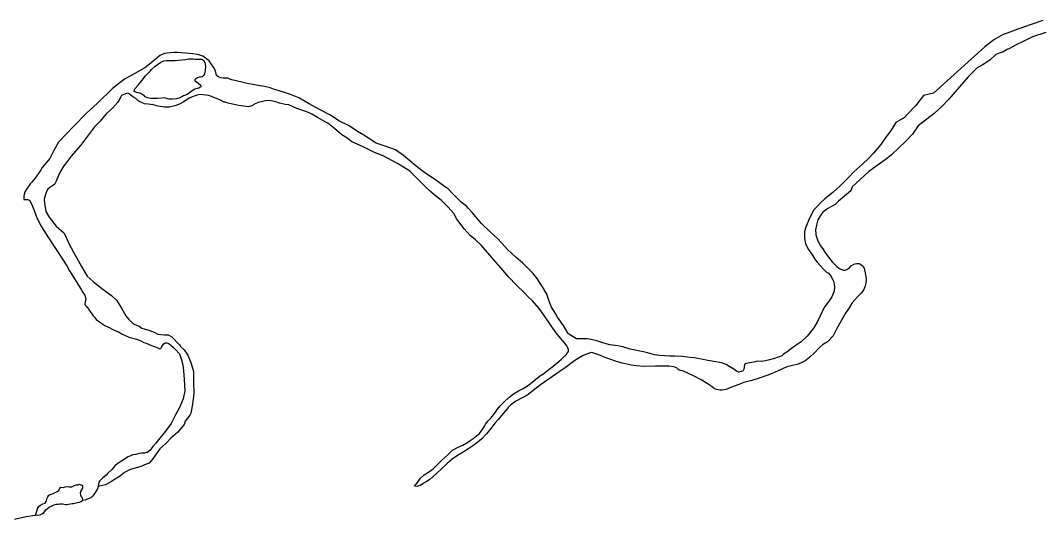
# Model space of a CAD drawing. Extents: x -83719 to 153526, y -11835 to 11446.
# Drawn here: x 13053 to 13214.8, y -1834.1 to -1754.9 of the extents above; entities that cross this region are included whole.
import ezdxf

# ---------------------------------------------------------------- set-up
doc = ezdxf.new("R2010")
doc.units = 0
doc.layers.add('Level 9', color=7, linetype='Continuous')

msp = doc.modelspace()

# ---------------------------------------------------------------- linework, layer by layer
at = {"layer": 'Level 9'}
for points in [[(13215.32, -1754.89), (13213.47, -1755.56), (13211.31, -1756.29), (13209.62, -1756.92), (13209.03, -1757.13), (13207.54, -1757.98), (13206.09, -1759.07), (13197.97, -1766.41)], [(13215.78, -1756.79), (13213.66, -1757.49), (13212.27, -1758.21), (13210.95, -1758.83), (13209.99, -1759.35), (13209.63, -1759.49), (13209, -1759.9), (13208.37, -1760.07), (13207.84, -1760.28), (13206.92, -1761.16), (13205.8, -1761.92), (13204.88, -1762.43), (13203.43, -1763.86), (13200.39, -1767.37), (13199.27, -1768.56), (13198.06, -1769.65)], [(13144.5, -1805.72), (13143.6, -1805.49), (13143, -1805.38), (13141.27, -1805.41), (13140.08, -1804.64), (13139.98, -1804.57), (13139.25, -1803.3), (13138.82, -1802.7), (13138.28, -1801.97), (13137.99, -1801.5), (13137.29, -1800.26), (13136.89, -1799.29), (13136.56, -1798.32), (13135.9, -1797.15), (13135.04, -1795.82), (13134.41, -1795.01), (13132.71, -1793.37), (13131.72, -1792.5), (13130.36, -1791.23), (13129.43, -1790.23), (13128.76, -1789.46), (13127.57, -1788.42), (13126.2, -1787.11), (13125.31, -1786.04), (13124.71, -1785.34), (13124.15, -1784.74), (13123.85, -1784.37), (13122.98, -1783.7), (13121.59, -1782.33), (13120.86, -1781.53), (13120.36, -1781.22), (13118.73, -1780.05), (13117.4, -1779.18), (13116.1, -1778.21), (13114.84, -1777.14), (13113.84, -1776.33), (13112.58, -1775.43), (13110.95, -1774.82), (13109.52, -1774.35), (13107.56, -1773.08), (13106.56, -1772.51), (13105.2, -1771.63), (13103.57, -1770.8), (13102.27, -1769.92), (13100.51, -1769.05), (13098.88, -1768.15), (13097.21, -1767.17), (13095.88, -1766.63), (13094.65, -1766.23), (13093.19, -1765.79), (13092.66, -1765.59), (13091.76, -1765.39), (13090.76, -1765.22), (13089.99, -1765.08), (13089.26, -1764.95), (13088.16, -1764.68), (13086.6, -1764.3), (13086.26, -1764.2), (13085.93, -1764.07), (13085.2, -1764.03), (13084.83, -1764), (13084.47, -1763.83), (13084.23, -1763.66), (13084.1, -1763.4), (13084.03, -1763.13), (13083.87, -1762.69), (13083.67, -1762.33), (13083.31, -1761.76), (13082.97, -1761.29), (13082.01, -1760.59), (13081.21, -1760.32), (13080.38, -1760.21), (13079.31, -1760.11), (13078.61, -1760.04), (13077.95, -1760.01), (13077.41, -1760), (13076.85, -1760.04), (13076.35, -1760.07), (13075.92, -1760.13), (13075.15, -1760.46), (13074.05, -1761.4), (13072.78, -1762.39), (13071.21, -1763.29), (13069.54, -1764.22), (13067.67, -1765.71), (13065.26, -1768.01), (13063.49, -1769.64), (13061.49, -1771.67), (13060.29, -1772.93), (13059.08, -1774.2), (13058.35, -1775.53), (13057.71, -1776.79), (13056.51, -1778.23), (13056.2, -1778.69), (13055.74, -1779.39), (13055.5, -1779.76), (13054.87, -1780.56), (13054.6, -1780.79), (13054.43, -1781.06), (13054.1, -1781.52), (13053.93, -1781.79)], [(13072.46, -1766.7), (13072.16, -1766.5), (13071.77, -1766.39), (13071.43, -1766.33), (13071.4, -1766.29), (13071.07, -1766.16), (13071.13, -1765.92), (13071.23, -1765.69), (13071.7, -1765.16), (13072.34, -1764.36), (13072.91, -1763.69), (13073.61, -1762.96), (13073.84, -1762.66), (13074.41, -1762.16), (13074.94, -1761.77), (13075.34, -1761.5), (13075.78, -1761.33), (13076.24, -1761.27), (13076.58, -1761.27), (13077.24, -1761.24), (13077.61, -1761.24), (13078.64, -1761.14), (13079.24, -1761.08), (13079.74, -1761.01), (13080.44, -1760.98), (13080.71, -1761.02), (13080.98, -1761.05), (13081.28, -1761.02), (13081.38, -1761.05), (13081.81, -1761.05), (13082.11, -1761.22), (13082.31, -1761.59), (13082.41, -1762.16), (13082.37, -1762.86), (13082.24, -1763.36), (13082.07, -1763.62), (13081.87, -1763.82), (13081.67, -1763.89), (13081.4, -1763.92), (13081.13, -1764.02), (13080.97, -1764.12), (13080.8, -1764.22), (13080.7, -1764.32), (13080.73, -1764.49), (13081, -1764.65), (13081.2, -1764.79), (13081.3, -1764.89), (13081.5, -1765.06), (13081.66, -1765.26), (13081.66, -1765.42), (13081.53, -1765.52), (13081.33, -1765.62), (13080.7, -1765.79), (13080.29, -1766.05), (13079.86, -1766.39), (13079.49, -1766.62), (13079.09, -1766.82), (13078.93, -1766.88), (13078.63, -1767.02), (13078.23, -1767.21), (13077.99, -1767.28), (13077.79, -1767.31), (13077.16, -1767.41), (13076.79, -1767.41), (13076.63, -1767.41), (13075.83, -1767.17)], [(13197.97, -1766.41), (13196.36, -1766.81), (13195.15, -1768.37), (13193.75, -1769.84), (13193.35, -1770.27), (13191.95, -1771.1), (13191.14, -1772.46), (13190.41, -1773.43), (13189.57, -1774.56), (13188.43, -1775.96), (13187.56, -1776.86), (13186.76, -1777.62), (13185.33, -1778.89), (13184.39, -1779.85), (13183.15, -1781.12), (13181.99, -1782.18), (13180.72, -1783.21), (13180.08, -1783.78), (13179.41, -1784.47), (13178.88, -1785.01), (13178.17, -1786.54), (13177.8, -1787.44), (13177.6, -1787.94), (13177.5, -1788.44), (13177.47, -1788.57), (13177.47, -1789.51), (13177.63, -1790.34), (13178.09, -1791.24), (13178.69, -1792.05), (13179.22, -1792.92), (13179.52, -1793.28), (13179.95, -1793.75), (13180.55, -1794.42), (13180.98, -1794.82), (13181.28, -1794.99), (13181.58, -1795.36), (13181.91, -1795.93), (13182.11, -1796.36), (13182.24, -1797.2), (13182.2, -1797.83), (13182.04, -1798.23), (13181.8, -1798.73), (13181.4, -1799.36), (13180.73, -1800.29), (13180.23, -1801.16), (13179.96, -1801.73), (13179.56, -1802.63), (13178.96, -1803.63), (13177.92, -1804.96), (13176.95, -1805.85), (13176.32, -1806.32), (13175.41, -1806.95), (13174.65, -1807.52), (13174.15, -1807.85), (13173.88, -1808.08), (13172.71, -1808.54), (13171.94, -1808.74), (13171.31, -1808.91), (13170.64, -1808.97), (13170.18, -1808.94), (13169.81, -1809), (13169.41, -1809.1), (13168.81, -1809.23), (13168.54, -1809.27), (13168.24, -1809.33), (13168.08, -1809.36), (13167.94, -1809.46), (13167.91, -1809.83), (13167.91, -1810), (13167.84, -1810.23), (13167.67, -1810.5), (13167.44, -1810.6), (13167.04, -1810.7), (13167.01, -1810.7), (13166.71, -1810.53), (13166.24, -1810.19), (13165.61, -1809.82), (13165.05, -1809.49), (13164.31, -1809.22), (13163.08, -1808.98), (13162.15, -1808.85), (13161.12, -1808.64), (13159.95, -1808.41), (13159.32, -1808.34), (13158.05, -1808.2), (13156.92, -1808.13), (13156.12, -1808.13), (13155.26, -1808.12), (13154.42, -1808.05), (13153.66, -1807.92), (13152.56, -1807.62), (13151.93, -1807.45), (13151.36, -1807.38), (13150.36, -1807.14), (13149.8, -1807.01), (13148.63, -1806.67), (13147.87, -1806.5), (13146.6, -1806.33), (13146, -1806.19), (13145.3, -1805.99), (13144.5, -1805.72)], [(13129.28, -1794.16), (13128.18, -1792.89), (13126.19, -1790.58), (13125.26, -1789.68), (13124.43, -1789.01), (13123.44, -1787.97), (13122.31, -1786.4), (13121.81, -1785.53), (13120.95, -1784.53), (13120.38, -1783.99), (13119.79, -1783.42), (13118.89, -1782.72), (13117.82, -1781.78), (13117.26, -1781.25), (13116.73, -1780.71), (13116.53, -1780.51), (13115.83, -1779.81), (13114.87, -1778.87), (13114.5, -1778.57), (13112.77, -1777.53), (13110.61, -1776.36), (13109.21, -1775.82), (13107.32, -1774.88), (13105.62, -1774.14), (13104.82, -1773.5), (13104.03, -1773.03), (13102.86, -1772.06), (13101.83, -1771.19), (13101.5, -1771.02), (13100.2, -1770.28), (13099.31, -1769.78), (13098.51, -1769.38), (13096.91, -1768.87), (13095.65, -1768.3), (13095.08, -1768.23), (13094.18, -1768), (13094.01, -1767.96), (13093.75, -1767.86), (13092.88, -1767.63), (13092.52, -1767.59), (13091.92, -1767.66), (13091.45, -1767.76), (13090.82, -1767.92), (13090.22, -1768.15), (13090.12, -1768.22), (13089.75, -1768.42), (13089.25, -1768.58), (13088.48, -1768.48), (13087.65, -1768.38), (13085.99, -1768.01), (13085.55, -1767.87), (13085.39, -1767.84), (13084.69, -1767.47), (13082.92, -1766.83), (13081.59, -1766.66), (13081.09, -1766.76), (13080.43, -1766.95), (13079.82, -1767.25), (13078.99, -1767.82), (13078.29, -1768.18), (13077.56, -1768.45), (13076.62, -1768.64), (13075.89, -1768.68), (13074.92, -1768.47), (13074.09, -1768.3), (13073.29, -1768.2), (13072.73, -1768.13), (13072.23, -1767.93), (13071.73, -1767.63), (13071.33, -1767.29), (13070.9, -1766.99), (13070.5, -1766.69), (13070.37, -1766.59), (13070.2, -1766.49), (13070, -1766.46), (13069.07, -1766.79), (13069, -1766.99), (13068.43, -1767.92), (13067.63, -1768.82), (13066.63, -1769.71), (13065.69, -1770.85), (13064.82, -1771.78), (13063.82, -1773.04), (13063.05, -1774.11), (13062.58, -1774.74), (13061.07, -1776.44), (13059.84, -1778.14), (13059.3, -1779), (13059.1, -1779.5), (13058.73, -1780.37), (13058.43, -1780.9), (13058.03, -1781.2), (13057.83, -1781.3), (13057.63, -1781.43), (13057.39, -1781.67), (13057.16, -1782.03), (13057.03, -1782.5), (13056.82, -1783.23), (13056.85, -1783.9), (13057.08, -1785.2), (13057.58, -1786.1)], [(13075.83, -1767.17), (13075.53, -1767.21), (13074.79, -1767.27), (13074.36, -1767.27), (13074.03, -1767.3), (13073.89, -1767.3), (13073.66, -1767.3), (13073.2, -1767.2), (13072.86, -1767), (13072.66, -1766.83), (13072.46, -1766.7)], [(13198.06, -1769.65), (13195.51, -1771.64), (13194.64, -1772.94), (13193.54, -1774.07), (13192.5, -1775.04), (13191.26, -1776.24), (13190.43, -1776.9), (13188.99, -1777.9), (13187.62, -1778.93), (13185.05, -1781.29), (13184.82, -1781.95), (13184.15, -1782.52), (13182.85, -1783.55), (13182.35, -1784.08), (13181.75, -1784.41), (13181.18, -1784.71), (13180.41, -1785.31), (13180.04, -1785.81), (13179.57, -1786.54), (13179.4, -1787.38), (13179.24, -1788.11), (13179.27, -1788.68), (13179.3, -1788.91), (13179.56, -1789.71), (13179.96, -1790.58), (13180.39, -1791.12), (13180.72, -1791.65), (13181.29, -1792.42), (13181.85, -1793.16), (13182.55, -1793.86), (13182.88, -1794.16), (13183.01, -1794.26), (13183.61, -1794.5), (13183.95, -1794.53), (13184.11, -1794.43), (13184.55, -1794.17), (13184.95, -1793.77), (13185.32, -1793.53), (13185.72, -1793.44), (13186.25, -1793.47), (13186.31, -1793.54), (13186.71, -1793.84), (13186.78, -1793.97), (13186.95, -1794.21), (13187.01, -1794.47), (13187.11, -1794.94), (13187.14, -1795.28), (13187.24, -1795.74), (13187.27, -1796.08), (13187.21, -1796.58), (13187.1, -1796.98), (13186.87, -1797.58), (13186.47, -1798.18), (13185.9, -1798.71), (13185.03, -1799.71), (13184.56, -1800.47), (13183.89, -1801.5), (13183.79, -1801.7), (13182.59, -1803.77), (13182.05, -1804.94), (13181.15, -1805.87), (13180.35, -1806.33), (13179.88, -1806.76), (13179.04, -1807.6), (13178.31, -1808.29), (13177.54, -1808.96), (13176.47, -1809.42), (13174.67, -1809.85), (13173.17, -1810.51), (13171.64, -1811.18), (13170.3, -1811.64), (13169.14, -1812), (13167.87, -1812.33), (13167.04, -1812.63), (13165.9, -1813.06), (13165.03, -1813.43), (13164.4, -1813.52), (13164.03, -1813.56), (13163.57, -1813.45), (13163.17, -1813.32), (13162.8, -1813.02), (13162.01, -1812.48), (13161.07, -1811.91), (13159.84, -1811.24), (13158.28, -1810.54), (13157.58, -1810.37), (13157.32, -1810.13), (13157.25, -1810.03), (13156.75, -1809.83), (13155.92, -1809.73), (13154.68, -1809.72), (13153.85, -1809.75), (13152.05, -1809.78), (13150.79, -1809.68), (13149.99, -1809.58), (13149.52, -1809.47), (13148.52, -1809.24), (13147.46, -1808.93), (13146.73, -1808.7), (13145.93, -1808.43), (13145.1, -1808.06)], [(13053.93, -1781.79), (13053.76, -1782.12), (13053.63, -1782.52), (13053.59, -1782.79), (13053.56, -1783.09), (13053.56, -1783.16), (13053.59, -1783.29), (13053.73, -1783.29), (13054.16, -1783.29), (13054.46, -1783.42), (13054.76, -1783.86), (13055.15, -1784.86), (13055.62, -1786.23), (13056.41, -1787.63), (13057.5, -1789.37), (13058.9, -1791.55), (13059.59, -1792.58), (13060.39, -1793.82), (13060.85, -1794.59), (13061.75, -1796.06), (13062.41, -1797.13), (13062.71, -1797.66), (13062.94, -1798.03), (13063.24, -1798.47), (13063.44, -1799.17), (13063.34, -1799.53), (13063.27, -1799.9), (13063.34, -1800.07), (13063.57, -1800.34), (13063.97, -1800.84), (13064.36, -1801.41), (13064.6, -1801.74), (13064.83, -1802.04), (13065.06, -1802.34), (13065.63, -1802.78), (13066.46, -1803.28), (13067.02, -1803.55), (13067.82, -1803.95), (13068.69, -1804.36), (13069.18, -1804.66), (13069.22, -1804.66), (13070.22, -1805.13), (13070.65, -1805.26), (13071.51, -1805.47), (13072.25, -1805.77), (13072.65, -1805.97), (13072.98, -1806.1), (13073.84, -1806.44), (13074.28, -1806.61), (13074.57, -1806.74), (13074.84, -1806.84), (13075.04, -1806.94), (13075.14, -1806.98), (13075.31, -1806.91), (13075.44, -1806.71), (13075.64, -1806.38), (13075.81, -1806.21), (13076.01, -1806.05), (13076.28, -1806.01), (13076.58, -1806.15), (13077.31, -1806.78), (13077.61, -1807.05), (13078.27, -1807.79), (13078.6, -1808.72), (13078.83, -1809.53), (13078.93, -1810.49), (13079.02, -1811.79), (13079.09, -1812.73), (13079.12, -1813.66), (13078.85, -1814.93), (13078.28, -1816.3), (13077.64, -1817.46), (13076.97, -1818.83), (13076.07, -1820.06), (13075.16, -1821.16), (13074.53, -1821.96), (13074.13, -1822.42), (13073.59, -1823.09), (13073.13, -1823.45), (13072.99, -1823.45), (13072.73, -1823.52), (13072.33, -1823.55), (13071.86, -1823.58), (13071.49, -1823.68), (13071.36, -1823.75), (13070.86, -1823.78), (13070.12, -1824.11), (13068.82, -1824.98), (13068.09, -1825.51), (13067.55, -1826.11), (13066.92, -1826.71), (13066.65, -1827.04), (13066.08, -1827.5), (13065.62, -1827.94), (13065.48, -1828.14), (13065.38, -1828.84), (13065.28, -1829.17)], [(13057.58, -1786.1), (13058.71, -1787.51), (13059.91, -1788.61), (13060.17, -1789.05), (13060.73, -1790.28), (13061.46, -1791.65), (13062.22, -1792.99), (13062.72, -1793.93), (13063.65, -1795.46), (13064.61, -1796.3), (13065.94, -1797.44), (13067.5, -1798.51), (13068.27, -1799.28), (13069.1, -1800.52), (13069.79, -1801.76), (13070.22, -1802.33), (13070.86, -1802.89), (13071.22, -1803.13), (13071.89, -1803.4), (13072.32, -1803.7), (13072.68, -1803.83), (13073.28, -1803.97), (13074.02, -1804.21), (13074.35, -1804.41), (13074.85, -1804.64), (13075.31, -1804.71), (13075.91, -1804.74), (13076.51, -1804.78), (13077.05, -1805.08), (13077.34, -1805.35), (13077.97, -1806.05), (13078.27, -1806.35), (13078.47, -1806.62), (13079, -1807.16), (13079.6, -1807.99), (13080.16, -1809.3), (13080.49, -1810.6), (13080.49, -1812.27), (13080.55, -1813.97), (13080.45, -1814.97), (13080.28, -1816.07), (13080.07, -1817.17), (13079.91, -1817.5), (13079.2, -1818.47), (13079.04, -1818.97), (13078, -1820.2), (13076.93, -1821.13), (13076.13, -1822), (13075.16, -1822.86), (13074.66, -1823.59), (13074.02, -1824.49), (13073.49, -1825.12), (13072.75, -1825.36), (13072.32, -1825.59), (13071.62, -1825.79), (13070.65, -1826.05), (13070.22, -1826.22), (13069.58, -1826.61), (13068.75, -1827.21), (13068.05, -1827.68), (13067.51, -1828.01), (13067.11, -1828.21), (13066.55, -1828.54), (13065.38, -1828.84)], [(13145.1, -1808.06), (13144.66, -1807.86), (13144.03, -1807.66), (13143.7, -1807.59), (13143.13, -1807.75), (13142.26, -1808.12), (13141.03, -1808.85), (13139.49, -1809.98), (13138.52, -1810.64), (13137.49, -1811.37), (13136.25, -1812.2), (13135.59, -1812.67), (13134.42, -1813.57), (13133.55, -1814.26), (13131.68, -1815.29), (13130.81, -1815.92), (13130.45, -1816.29), (13128.91, -1818.12), (13128.37, -1818.72), (13127.67, -1819.62), (13127, -1820.48), (13126.23, -1821.32), (13125.16, -1822.18), (13124.2, -1822.81), (13123.3, -1823.37), (13122.43, -1823.91), (13121.56, -1824.47), (13120.69, -1825.2), (13119.82, -1826.07), (13119.12, -1826.7), (13118.49, -1827.3), (13117.99, -1827.7), (13117.42, -1828.06), (13117.12, -1828.23), (13116.85, -1828.43), (13116.75, -1828.49), (13116.48, -1828.66), (13116.28, -1828.73), (13115.98, -1828.82), (13115.58, -1828.79), (13115.82, -1828.46), (13116.05, -1828.16), (13116.52, -1827.52), (13117.09, -1826.99), (13117.82, -1826.53), (13118.56, -1826), (13119.19, -1825.36), (13119.89, -1824.7), (13120.8, -1823.83), (13121.63, -1823.07), (13122.5, -1822.6), (13123.23, -1822.27), (13123.9, -1821.91), (13124.43, -1821.51), (13124.9, -1821.18), (13125.67, -1820.58), (13125.9, -1820.41), (13126.3, -1819.85), (13126.77, -1819.18), (13126.87, -1818.91), (13127.27, -1818.42), (13127.71, -1817.98), (13128.11, -1817.45), (13128.55, -1816.85), (13128.71, -1816.58), (13129.18, -1816.05), (13129.75, -1815.45), (13130.55, -1814.69), (13131.29, -1814.12), (13132.09, -1813.66), (13132.85, -1813.29), (13133.65, -1812.76), (13134.32, -1812.2), (13135.59, -1811.23), (13136.09, -1810.9), (13136.93, -1810.2), (13137.53, -1809.77), (13137.96, -1809.44), (13138.56, -1808.94), (13138.9, -1808.64), (13139.13, -1808.41), (13139.63, -1807.91), (13139.83, -1807.68), (13139.93, -1807.54), (13140, -1807.28), (13140, -1807.11), (13139.9, -1806.81), (13139.77, -1806.51), (13139.37, -1806.01), (13139.04, -1805.61), (13138.04, -1804.47), (13137.28, -1803.33), (13136.75, -1802.56), (13136.15, -1801.69), (13135.39, -1800.59), (13134.33, -1799.38), (13133.7, -1798.78), (13133.1, -1798.15), (13131.74, -1796.84), (13130.54, -1795.6), (13129.28, -1794.16)], [(13055.41, -1833.38), (13055.57, -1832.88), (13055.67, -1832.51), (13055.81, -1832.21), (13056.01, -1831.94), (13056.24, -1831.78), (13056.58, -1831.58), (13056.94, -1831.45), (13057.11, -1831.21), (13057.18, -1831.08), (13057.28, -1830.65), (13057.38, -1830.45), (13057.55, -1830.21), (13057.68, -1830.11), (13057.88, -1830.08), (13057.98, -1830.05), (13058.25, -1829.95), (13058.55, -1829.78), (13058.88, -1829.62), (13059.12, -1829.45), (13059.25, -1829.19), (13059.45, -1828.92), (13059.82, -1828.99), (13060.12, -1828.85), (13060.55, -1828.82), (13060.78, -1828.86), (13061.22, -1828.86), (13061.62, -1828.66), (13061.92, -1828.53), (13062.22, -1828.53), (13062.38, -1828.46), (13062.68, -1828.53), (13062.85, -1828.6), (13062.88, -1828.73), (13062.91, -1828.93), (13062.88, -1829.1), (13062.75, -1829.36), (13062.58, -1829.6), (13062.55, -1829.73), (13062.51, -1829.86), (13062.64, -1830.4), (13062.71, -1830.46), (13062.81, -1830.5), (13062.97, -1831.06)], [(13065.28, -1829.17), (13064.88, -1829.77), (13064.68, -1830.07), (13064.44, -1830.4), (13064.21, -1830.6), (13064.04, -1830.67), (13063.44, -1830.93)], [(13063.44, -1830.93), (13062.97, -1831.06), (13062.67, -1831.23), (13062.31, -1831.36), (13061.87, -1831.46), (13061.44, -1831.56), (13061.27, -1831.59), (13060.67, -1831.69), (13060.44, -1831.72), (13060.21, -1831.72), (13059.71, -1831.62), (13059.28, -1831.62), (13059.04, -1831.65), (13058.71, -1831.69), (13058.34, -1831.78), (13057.91, -1831.98), (13057.67, -1832.12), (13057.31, -1832.35), (13056.94, -1832.61), (13056.61, -1833.08), (13056.44, -1833.21), (13056.31, -1833.28), (13056.11, -1833.35), (13055.77, -1833.41), (13055.41, -1833.38), (13055.37, -1833.41)], [(13055.37, -1833.41), (13053.97, -1833.61), (13052.11, -1834.07)]]:
    msp.add_lwpolyline(points, dxfattribs=at)

doc.saveas('drawing.dxf')
